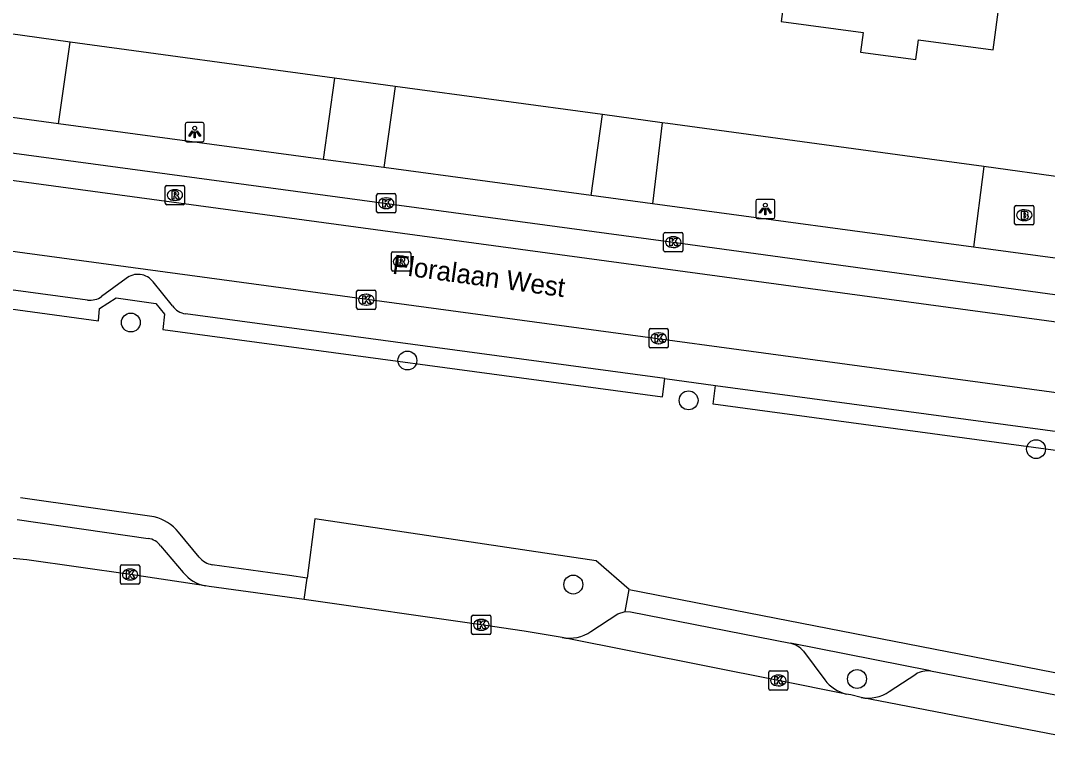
# Model space of a CAD drawing. Extents: x 161696 to 162377, y 380761 to 381673.
# Drawn here: x 162083.3 to 162136.5, y 380768.4 to 380806.8 of the extents above; entities that cross this region are included whole.
import ezdxf

# ---------------------------------------------------------------- set-up
doc = ezdxf.new("R2010")
doc.units = 0
for name, color, linetype in [('IMGEO_Berm_groen', 7, 'Continuous'), ('IMGEO_Boom', 7, 'Continuous'), ('IMGEO_Brandkraan', 7, 'Continuous'), ('IMGEO_Kolk', 7, 'Continuous'), ('IMGEO_Lichtpunt', 7, 'Continuous'), ('IMGEO_Openbare_ruimte_label', 7, 'Continuous'), ('IMGEO_Pand', 7, 'Continuous'), ('IMGEO_Parkeervlak_open', 7, 'Continuous'), ('IMGEO_Rijbaan_lokaal_gesloten', 7, 'Continuous'), ('IMGEO_Rioolput', 7, 'Continuous'), ('IMGEO_Voetpad_open', 7, 'Continuous')]:
    doc.layers.add(name, color=color, linetype=linetype)

msp = doc.modelspace()

# ---------------------------------------------------------------- linework, layer by layer
at = {"layer": 'IMGEO_Berm_groen'}
msp.add_lwpolyline([(162114.799, 380777.323), (162113.077, 380778.81), (162098.512, 380780.987), (162098.1, 380777.914)], dxfattribs=at)
at = {"layer": 'IMGEO_Boom'}
for centre in [(162088.97, 380791.155), (162103.303, 380789.187), (162117.875, 380787.124), (162135.881, 380784.597), (162111.901, 380777.583), (162126.604, 380772.693)]:
    msp.add_circle(centre, 0.489, dxfattribs=at)
at = {"layer": 'IMGEO_Brandkraan'}
for p, q in [((162134.77, 380796.286), (162134.77, 380797.138)), ((162134.845, 380797.212), (162135.697, 380797.212)), ((162135.258, 380796.992), (162135.283, 380796.992)), ((162135.771, 380797.138), (162135.771, 380796.286)), ((162135.281, 380796.432), (162135.256, 380796.432)), ((162135.697, 380796.212), (162134.845, 380796.212))]:
    msp.add_line(p, q, dxfattribs=at)
for points in [[(162134.77, 380796.286), (162134.77, 380797.138)], [(162134.845, 380797.212), (162135.697, 380797.212)], [(162135.118, 380796.912), (162135.118, 380796.512), (162135.331, 380796.512)], [(162135.349, 380796.912), (162135.118, 380796.912)], [(162135.771, 380797.138), (162135.771, 380796.286)], [(162135.297, 380796.831), (162135.243, 380796.831), (162135.243, 380796.755)], [(162135.243, 380796.755), (162135.296, 380796.755)], [(162135.305, 380796.679), (162135.243, 380796.679), (162135.243, 380796.598)], [(162135.243, 380796.598), (162135.305, 380796.598)], [(162135.697, 380796.212), (162134.845, 380796.212)]]:
    msp.add_lwpolyline(points, dxfattribs=at)
for centre, radius, start, end in [((162134.847, 380797.136), 0.0765, 91.552, 178.448), ((162134.847, 380797.136), 0.0765, 91.552, 178.448), ((162135.353, 380796.767), 0.145, 59.4692, 91.5367), ((162135.378, 380796.814), 0.0922, 285.5137, 58.1501), ((162135.695, 380797.136), 0.0765, 1.552, 88.448), ((162135.695, 380797.136), 0.0765, 1.552, 88.448), ((162135.298, 380796.793), 0.0379, 267.8285, 90.9355), ((162135.306, 380796.638), 0.0404, 269.8759, 90.5077), ((162135.337, 380796.763), 0.251, 268.6676, 293.5347), ((162135.383, 380796.622), 0.105, 301.3115, 78.989), ((162134.847, 380796.288), 0.0765, 181.552, 268.448), ((162134.847, 380796.288), 0.0765, 181.552, 268.448), ((162135.695, 380796.288), 0.0765, 271.552, 358.448), ((162135.695, 380796.288), 0.0765, 271.552, 358.448)]:
    msp.add_arc(centre, radius, start, end, dxfattribs=at)
for centre, major_axis, ratio, start_param, end_param in [((162135.257, 380796.712), (-0.387, 0.002), 0.722429, 4.712389, 7.853982), ((162135.282, 380796.712), (-0.39, 0.002), 0.717154, 1.570796, 4.712389)]:
    msp.add_ellipse(centre, major_axis=major_axis, ratio=ratio, start_param=start_param, end_param=end_param, dxfattribs=at)
at = {"layer": 'IMGEO_Kolk'}
for p, q in [((162101.705, 380796.906), (162101.705, 380797.758)), ((162101.78, 380797.832), (162102.632, 380797.832)), ((162102.193, 380797.612), (162102.218, 380797.612)), ((162102.706, 380797.758), (162102.706, 380796.906)), ((162102.216, 380797.052), (162102.191, 380797.052)), ((162102.632, 380796.832), (162101.78, 380796.832)), ((162116.658, 380795.818), (162117.51, 380795.818)), ((162116.583, 380794.892), (162116.583, 380795.744)), ((162117.071, 380795.598), (162117.096, 380795.598)), ((162117.584, 380795.744), (162117.584, 380794.892)), ((162117.51, 380794.818), (162116.658, 380794.818)), ((162117.094, 380795.038), (162117.069, 380795.038)), ((162100.672, 380791.911), (162100.672, 380792.763)), ((162100.747, 380792.837), (162101.599, 380792.837)), ((162101.16, 380792.617), (162101.185, 380792.617)), ((162101.673, 380792.763), (162101.673, 380791.911)), ((162101.183, 380792.057), (162101.158, 380792.057)), ((162101.599, 380791.837), (162100.747, 380791.837)), ((162115.824, 380789.912), (162115.824, 380790.764)), ((162115.899, 380790.838), (162116.751, 380790.838)), ((162116.312, 380790.618), (162116.337, 380790.618)), ((162116.825, 380790.764), (162116.825, 380789.912)), ((162116.335, 380790.058), (162116.31, 380790.058)), ((162116.751, 380789.838), (162115.899, 380789.838)), ((162088.43, 380777.679), (162088.43, 380778.531)), ((162088.505, 380778.605), (162089.357, 380778.605)), ((162088.918, 380778.385), (162088.943, 380778.385)), ((162089.431, 380778.531), (162089.431, 380777.679)), ((162088.941, 380777.825), (162088.916, 380777.825)), ((162089.357, 380777.605), (162088.505, 380777.605)), ((162106.632, 380775.071), (162106.632, 380775.923)), ((162106.707, 380775.997), (162107.559, 380775.997)), ((162107.12, 380775.777), (162107.145, 380775.777)), ((162107.633, 380775.923), (162107.633, 380775.071)), ((162107.143, 380775.217), (162107.118, 380775.217)), ((162107.559, 380774.997), (162106.707, 380774.997)), ((162122.025, 380772.191), (162122.025, 380773.043)), ((162122.1, 380773.117), (162122.952, 380773.117)), ((162123.026, 380773.043), (162123.026, 380772.191)), ((162122.513, 380772.897), (162122.538, 380772.897)), ((162122.952, 380772.117), (162122.1, 380772.117)), ((162122.536, 380772.337), (162122.511, 380772.337))]:
    msp.add_line(p, q, dxfattribs=at)
for points in [[(162101.705, 380796.906), (162101.705, 380797.758)], [(162101.78, 380797.832), (162102.632, 380797.832)], [(162102.026, 380797.532), (162102.149, 380797.532), (162102.149, 380797.381), (162102.279, 380797.532), (162102.443, 380797.532), (162102.297, 380797.381), (162102.45, 380797.132), (162102.298, 380797.132), (162102.213, 380797.296), (162102.149, 380797.229), (162102.149, 380797.132), (162102.026, 380797.132), (162102.026, 380797.532)], [(162102.706, 380797.758), (162102.706, 380796.906)], [(162102.632, 380796.832), (162101.78, 380796.832)], [(162116.658, 380795.818), (162117.51, 380795.818)], [(162116.583, 380794.892), (162116.583, 380795.744)], [(162116.904, 380795.518), (162117.027, 380795.518), (162117.027, 380795.367), (162117.157, 380795.518), (162117.321, 380795.518), (162117.175, 380795.367), (162117.328, 380795.118), (162117.176, 380795.118), (162117.091, 380795.282), (162117.027, 380795.215), (162117.027, 380795.118), (162116.904, 380795.118), (162116.904, 380795.518)], [(162117.584, 380795.744), (162117.584, 380794.892)], [(162117.51, 380794.818), (162116.658, 380794.818)], [(162100.672, 380791.911), (162100.672, 380792.763)], [(162100.747, 380792.837), (162101.599, 380792.837)], [(162101.673, 380792.763), (162101.673, 380791.911)], [(162100.993, 380792.537), (162101.116, 380792.537), (162101.116, 380792.386), (162101.246, 380792.537), (162101.41, 380792.537), (162101.264, 380792.386), (162101.417, 380792.137), (162101.265, 380792.137), (162101.18, 380792.301), (162101.116, 380792.234), (162101.116, 380792.137), (162100.993, 380792.137), (162100.993, 380792.537)], [(162101.599, 380791.837), (162100.747, 380791.837)], [(162115.824, 380789.912), (162115.824, 380790.764)], [(162115.899, 380790.838), (162116.751, 380790.838)], [(162116.145, 380790.538), (162116.268, 380790.538), (162116.268, 380790.387), (162116.398, 380790.538), (162116.562, 380790.538), (162116.416, 380790.387), (162116.569, 380790.138), (162116.417, 380790.138), (162116.332, 380790.302), (162116.268, 380790.235), (162116.268, 380790.138), (162116.145, 380790.138), (162116.145, 380790.538)], [(162116.825, 380790.764), (162116.825, 380789.912)], [(162116.751, 380789.838), (162115.899, 380789.838)], [(162088.43, 380777.679), (162088.43, 380778.531)], [(162088.505, 380778.605), (162089.357, 380778.605)], [(162088.751, 380778.305), (162088.874, 380778.305), (162088.874, 380778.154), (162089.004, 380778.305), (162089.168, 380778.305), (162089.022, 380778.154), (162089.175, 380777.905), (162089.023, 380777.905), (162088.938, 380778.069), (162088.874, 380778.002), (162088.874, 380777.905), (162088.751, 380777.905), (162088.751, 380778.305)], [(162089.431, 380778.531), (162089.431, 380777.679)], [(162089.357, 380777.605), (162088.505, 380777.605)], [(162106.632, 380775.071), (162106.632, 380775.923)], [(162106.707, 380775.997), (162107.559, 380775.997)], [(162106.953, 380775.697), (162107.076, 380775.697), (162107.076, 380775.546), (162107.206, 380775.697), (162107.37, 380775.697), (162107.224, 380775.546), (162107.377, 380775.297), (162107.225, 380775.297), (162107.14, 380775.461), (162107.076, 380775.394), (162107.076, 380775.297), (162106.953, 380775.297), (162106.953, 380775.697)], [(162107.633, 380775.923), (162107.633, 380775.071)], [(162107.559, 380774.997), (162106.707, 380774.997)], [(162122.025, 380772.191), (162122.025, 380773.043)], [(162122.1, 380773.117), (162122.952, 380773.117)], [(162123.026, 380773.043), (162123.026, 380772.191)], [(162122.346, 380772.817), (162122.469, 380772.817), (162122.469, 380772.666), (162122.599, 380772.817), (162122.763, 380772.817), (162122.617, 380772.666), (162122.77, 380772.417), (162122.618, 380772.417), (162122.533, 380772.581), (162122.469, 380772.514), (162122.469, 380772.417), (162122.346, 380772.417), (162122.346, 380772.817)], [(162122.952, 380772.117), (162122.1, 380772.117)]]:
    msp.add_lwpolyline(points, dxfattribs=at)
for centre, start, end in [((162101.782, 380797.756), 91.552, 178.448), ((162101.782, 380797.756), 91.552, 178.448), ((162102.63, 380797.756), 1.552, 88.448), ((162102.63, 380797.756), 1.552, 88.448), ((162101.782, 380796.908), 181.552, 268.448), ((162101.782, 380796.908), 181.552, 268.448), ((162102.63, 380796.908), 271.552, 358.448), ((162102.63, 380796.908), 271.552, 358.448), ((162116.66, 380795.742), 91.552, 178.448), ((162116.66, 380795.742), 91.552, 178.448), ((162117.508, 380795.742), 1.552, 88.448), ((162117.508, 380795.742), 1.552, 88.448), ((162116.66, 380794.894), 181.552, 268.448), ((162116.66, 380794.894), 181.552, 268.448), ((162117.508, 380794.894), 271.552, 358.448), ((162117.508, 380794.894), 271.552, 358.448), ((162100.749, 380792.761), 91.552, 178.448), ((162100.749, 380792.761), 91.552, 178.448), ((162101.597, 380792.761), 1.552, 88.448), ((162101.597, 380792.761), 1.552, 88.448), ((162100.749, 380791.913), 181.552, 268.448), ((162100.749, 380791.913), 181.552, 268.448), ((162101.597, 380791.913), 271.552, 358.448), ((162101.597, 380791.913), 271.552, 358.448), ((162115.901, 380790.762), 91.552, 178.448), ((162115.901, 380790.762), 91.552, 178.448), ((162116.749, 380790.762), 1.552, 88.448), ((162116.749, 380790.762), 1.552, 88.448), ((162115.901, 380789.914), 181.552, 268.448), ((162115.901, 380789.914), 181.552, 268.448), ((162116.749, 380789.914), 271.552, 358.448), ((162116.749, 380789.914), 271.552, 358.448), ((162088.507, 380778.529), 91.552, 178.448), ((162088.507, 380778.529), 91.552, 178.448), ((162089.355, 380778.529), 1.552, 88.448), ((162089.355, 380778.529), 1.552, 88.448), ((162088.507, 380777.681), 181.552, 268.448), ((162088.507, 380777.681), 181.552, 268.448), ((162089.355, 380777.681), 271.552, 358.448), ((162089.355, 380777.681), 271.552, 358.448), ((162106.709, 380775.921), 91.552, 178.448), ((162106.709, 380775.921), 91.552, 178.448), ((162107.557, 380775.921), 1.552, 88.448), ((162107.557, 380775.921), 1.552, 88.448), ((162106.709, 380775.073), 181.552, 268.448), ((162106.709, 380775.073), 181.552, 268.448), ((162107.557, 380775.073), 271.552, 358.448), ((162107.557, 380775.073), 271.552, 358.448), ((162122.102, 380773.041), 91.552, 178.448), ((162122.102, 380773.041), 91.552, 178.448), ((162122.95, 380773.041), 1.552, 88.448), ((162122.95, 380773.041), 1.552, 88.448), ((162122.102, 380772.193), 181.552, 268.448), ((162122.102, 380772.193), 181.552, 268.448), ((162122.95, 380772.193), 271.552, 358.448), ((162122.95, 380772.193), 271.552, 358.448)]:
    msp.add_arc(centre, 0.0765, start, end, dxfattribs=at)
for centre, major_axis, ratio, start_param, end_param in [((162102.192, 380797.332), (-0.387, 0.002), 0.722429, 4.712389, 7.853982), ((162102.217, 380797.332), (-0.39, 0.002), 0.717154, 1.570796, 4.712389), ((162117.07, 380795.318), (-0.387, 0.002), 0.722429, 4.712389, 7.853982), ((162117.095, 380795.318), (-0.39, 0.002), 0.717154, 1.570796, 4.712389), ((162101.159, 380792.337), (-0.387, 0.002), 0.722429, 4.712389, 7.853982), ((162101.184, 380792.337), (-0.39, 0.002), 0.717154, 1.570796, 4.712389), ((162116.311, 380790.338), (-0.387, 0.002), 0.722429, 4.712389, 7.853982), ((162116.336, 380790.338), (-0.39, 0.002), 0.717154, 1.570796, 4.712389), ((162088.917, 380778.105), (-0.387, 0.002), 0.722429, 4.712389, 7.853982), ((162088.942, 380778.105), (-0.39, 0.002), 0.717154, 1.570796, 4.712389), ((162107.119, 380775.497), (-0.387, 0.002), 0.722429, 4.712389, 7.853982), ((162107.144, 380775.497), (-0.39, 0.002), 0.717154, 1.570796, 4.712389), ((162122.512, 380772.617), (-0.387, 0.002), 0.722429, 4.712389, 7.853982), ((162122.537, 380772.617), (-0.39, 0.002), 0.717154, 1.570796, 4.712389)]:
    msp.add_ellipse(centre, major_axis=major_axis, ratio=ratio, start_param=start_param, end_param=end_param, dxfattribs=at)
at = {"layer": 'IMGEO_Lichtpunt'}
for p, q in [((162091.781, 380801.418), (162091.781, 380800.611)), ((162091.781, 380801.418), (162091.781, 380800.611)), ((162092.683, 380801.513), (162091.875, 380801.513)), ((162092.683, 380801.513), (162091.875, 380801.513)), ((162092.777, 380800.611), (162092.777, 380801.418)), ((162092.777, 380800.611), (162092.777, 380801.418)), ((162091.875, 380800.517), (162092.683, 380800.517)), ((162091.875, 380800.517), (162092.683, 380800.517)), ((162121.354, 380797.435), (162121.354, 380796.628)), ((162121.354, 380797.435), (162121.354, 380796.628)), ((162122.256, 380797.53), (162121.448, 380797.53)), ((162122.256, 380797.53), (162121.448, 380797.53)), ((162122.35, 380796.628), (162122.35, 380797.435)), ((162122.35, 380796.628), (162122.35, 380797.435)), ((162121.448, 380796.534), (162122.256, 380796.534)), ((162121.448, 380796.534), (162122.256, 380796.534))]:
    msp.add_line(p, q, dxfattribs=at)
for points in [[(162092.155, 380801.082), (162092.194, 380801.054), (162092.006, 380800.792), (162091.968, 380800.819), (162092.155, 380801.082)], [(162092.257, 380801.034), (162092.304, 380801.034), (162092.304, 380800.712), (162092.257, 380800.712), (162092.257, 380801.034)], [(162092.367, 380801.054), (162092.405, 380801.081), (162092.592, 380800.819), (162092.553, 380800.791), (162092.367, 380801.054)], [(162121.728, 380797.099), (162121.767, 380797.071), (162121.579, 380796.809), (162121.541, 380796.836), (162121.728, 380797.099)], [(162121.83, 380797.051), (162121.877, 380797.051), (162121.877, 380796.729), (162121.83, 380796.729), (162121.83, 380797.051)], [(162121.94, 380797.071), (162121.978, 380797.098), (162122.165, 380796.836), (162122.126, 380796.808), (162121.94, 380797.071)]]:
    msp.add_lwpolyline(points, dxfattribs=at)
for centre in [(162092.28, 380801.216), (162121.853, 380797.233)]:
    msp.add_circle(centre, 0.0994, dxfattribs=at)
for centre, start, end in [((162091.875, 380801.418), 90, 180), ((162091.875, 380801.418), 90, 180), ((162092.683, 380801.418), 0, 90), ((162092.683, 380801.418), 0, 90), ((162091.875, 380800.611), 180, 270), ((162091.875, 380800.611), 180, 270), ((162092.683, 380800.611), 270, 0), ((162092.683, 380800.611), 270, 360), ((162121.448, 380797.435), 90, 180), ((162121.448, 380797.435), 90, 180), ((162122.256, 380797.435), 0, 90), ((162122.256, 380797.435), 0, 90), ((162121.448, 380796.628), 180, 270), ((162121.448, 380796.628), 180, 270), ((162122.256, 380796.628), 270, 0), ((162122.256, 380796.628), 270, 360)]:
    msp.add_arc(centre, 0.0946, start, end, dxfattribs=at)
at = {"layer": 'IMGEO_Pand'}
msp.add_lwpolyline([(162119.208, 380820.346), (162118.458, 380814.776), (162123.681, 380814.073), (162123.336, 380811.699), (162122.669, 380806.743), (162126.922, 380806.171), (162126.786, 380805.16), (162129.645, 380804.776), (162129.783, 380805.797), (162133.658, 380805.275), (162134.324, 380810.231), (162134.816, 380813.887), (162132.293, 380814.229), (162132.977, 380819.275), (162124.67, 380820.401), (162124.565, 380819.625), (162119.208, 380820.346)], dxfattribs=at)
at = {"layer": 'IMGEO_Parkeervlak_open'}
for points in [[(162116.647, 380788.256), (162119.278, 380787.901)], [(162112.815, 380775.16), (162114.206, 380776.071), (162114.588, 380776.182)], [(162123.829, 380774.131), (162124.936, 380772.642)], [(162128.271, 380772.042), (162129.645, 380772.946)]]:
    msp.add_lwpolyline(points, dxfattribs=at)
for centre, radius, start, end in [((162111.681, 380776.799), 1.993, 259.4314, 304.6693), ((162122.823, 380773.24), 1.344, 41.5244, 76.0052), ((162130.318, 380771.663), 1.449, 86.4048, 117.6823), ((162126.572, 380773.92), 2.075, 217.9924, 255.4151), ((162127.163, 380773.678), 1.976, 259.8298, 304.1179)]:
    msp.add_arc(centre, radius, start, end, dxfattribs=at)
at = {"layer": 'IMGEO_Rijbaan_lokaal_gesloten'}
for points in [[(162234.771, 380780.432), (162229.289, 380780.178), (162226.418, 380780.403), (162192.055, 380785.129), (162178.941, 380786.895), (162173.589, 380787.538), (162153.114, 380788.982), (161814.137, 380834.931)], [(162050.672, 380804.267), (162117.084, 380795.318), (162150.704, 380790.709)], [(162067.893, 380796.878), (162148.554, 380785.952)], [(162092.845, 380777.512), (162088.927, 380778.104), (162083.578, 380778.856), (162077.685, 380779.425), (162076.402, 380779.483), (162068.967, 380779.726)], [(162097.951, 380776.803), (162093.027, 380777.485), (162092.845, 380777.512)], [(162111.316, 380774.84), (162109.361, 380775.173), (162107.129, 380775.496), (162097.951, 380776.803)], [(162126.049, 380771.911), (162122.522, 380772.616), (162111.316, 380774.84)], [(162126.814, 380771.733), (162126.279, 380771.865), (162126.049, 380771.911)], [(162144.907, 380768.423), (162142.745, 380768.731), (162140.793, 380769.041), (162126.814, 380771.733)]]:
    msp.add_lwpolyline(points, dxfattribs=at)
at = {"layer": 'IMGEO_Rioolput'}
for p, q in [((162090.754, 380797.328), (162090.754, 380798.18)), ((162090.829, 380798.254), (162091.681, 380798.254)), ((162091.242, 380798.034), (162091.267, 380798.034)), ((162091.755, 380798.18), (162091.755, 380797.328)), ((162091.265, 380797.474), (162091.24, 380797.474)), ((162091.681, 380797.254), (162090.829, 380797.254)), ((162102.473, 380793.892), (162102.473, 380794.744)), ((162102.548, 380794.818), (162103.4, 380794.818)), ((162103.474, 380794.744), (162103.474, 380793.892)), ((162102.961, 380794.598), (162102.986, 380794.598)), ((162103.4, 380793.818), (162102.548, 380793.818)), ((162102.984, 380794.038), (162102.959, 380794.038))]:
    msp.add_line(p, q, dxfattribs=at)
for points in [[(162090.754, 380797.328), (162090.754, 380798.18)], [(162090.829, 380798.254), (162091.681, 380798.254)], [(162091.343, 380797.952), (162091.091, 380797.954), (162091.091, 380797.554)], [(162091.755, 380798.18), (162091.755, 380797.328)], [(162091.091, 380797.554), (162091.215, 380797.554), (162091.215, 380797.716), (162091.226, 380797.716)], [(162091.269, 380797.873), (162091.215, 380797.873), (162091.215, 380797.792)], [(162091.215, 380797.792), (162091.267, 380797.792)], [(162091.273, 380797.687), (162091.344, 380797.554), (162091.484, 380797.554), (162091.419, 380797.68)], [(162091.681, 380797.254), (162090.829, 380797.254)], [(162102.473, 380793.892), (162102.473, 380794.744)], [(162102.548, 380794.818), (162103.4, 380794.818)], [(162103.474, 380794.744), (162103.474, 380793.892)], [(162103.062, 380794.516), (162102.81, 380794.518), (162102.81, 380794.118)], [(162102.81, 380794.118), (162102.934, 380794.118), (162102.934, 380794.28), (162102.945, 380794.28)], [(162102.988, 380794.437), (162102.934, 380794.437), (162102.934, 380794.356)], [(162102.934, 380794.356), (162102.986, 380794.356)], [(162102.992, 380794.251), (162103.063, 380794.118), (162103.203, 380794.118), (162103.138, 380794.244)], [(162103.4, 380793.818), (162102.548, 380793.818)]]:
    msp.add_lwpolyline(points, dxfattribs=at)
for centre, radius, start, end in [((162090.831, 380798.178), 0.0765, 91.552, 178.448), ((162090.831, 380798.178), 0.0765, 91.552, 178.448), ((162091.342, 380797.842), 0.109, 350.3612, 89.416), ((162091.679, 380798.178), 0.0765, 1.552, 88.448), ((162091.679, 380798.178), 0.0765, 1.552, 88.448), ((162091.225, 380797.663), 0.0533, 26.0293, 88.6989), ((162091.251, 380797.981), 0.19, 274.7715, 282.9687), ((162091.275, 380797.777), 0.0964, 77.0061, 93.1865), ((162091.289, 380797.834), 0.0378, 276.6634, 79.6772), ((162091.34, 380797.842), 0.112, 277.5842, 350.9817), ((162091.324, 380797.627), 0.108, 29.5134, 73.7905), ((162090.831, 380797.33), 0.0765, 181.552, 268.448), ((162090.831, 380797.33), 0.0765, 181.552, 268.448), ((162091.679, 380797.33), 0.0765, 271.552, 358.448), ((162091.679, 380797.33), 0.0765, 271.552, 358.448), ((162102.55, 380794.742), 0.0765, 91.552, 178.448), ((162102.55, 380794.742), 0.0765, 91.552, 178.448), ((162103.398, 380794.742), 0.0765, 1.552, 88.448), ((162103.398, 380794.742), 0.0765, 1.552, 88.448), ((162102.944, 380794.227), 0.0533, 26.0293, 88.6989), ((162102.97, 380794.545), 0.19, 274.7715, 282.9687), ((162102.994, 380794.341), 0.0964, 77.0061, 93.1865), ((162103.008, 380794.398), 0.0378, 276.6634, 79.6772), ((162103.061, 380794.406), 0.109, 350.3612, 89.416), ((162103.059, 380794.406), 0.112, 277.5842, 350.9817), ((162103.043, 380794.191), 0.108, 29.5134, 73.7905), ((162102.55, 380793.894), 0.0765, 181.552, 268.448), ((162102.55, 380793.894), 0.0765, 181.552, 268.448), ((162103.398, 380793.894), 0.0765, 271.552, 358.448), ((162103.398, 380793.894), 0.0765, 271.552, 358.448)]:
    msp.add_arc(centre, radius, start, end, dxfattribs=at)
for centre, major_axis, ratio, start_param, end_param in [((162091.241, 380797.754), (-0.387, 0.002), 0.722429, 4.712389, 7.853982), ((162091.266, 380797.754), (-0.39, 0.002), 0.717154, 1.570796, 4.712389), ((162102.96, 380794.318), (-0.387, 0.002), 0.722429, 4.712389, 7.853982), ((162102.985, 380794.318), (-0.39, 0.002), 0.717154, 1.570796, 4.712389)]:
    msp.add_ellipse(centre, major_axis=major_axis, ratio=ratio, start_param=start_param, end_param=end_param, dxfattribs=at)
at = {"layer": 'IMGEO_Voetpad_open'}
for points in [[(162085.823, 380805.681), (162082.618, 380806.118)], [(162085.216, 380801.446), (162085.823, 380805.681)], [(162099.527, 380803.812), (162085.823, 380805.681)], [(162099.527, 380803.812), (162098.93, 380799.599)], [(162102.667, 380803.384), (162099.527, 380803.812)], [(162102.667, 380803.384), (162102.079, 380799.175)], [(162113.409, 380801.92), (162102.667, 380803.384)], [(162085.216, 380801.446), (162082.039, 380801.873)], [(162112.818, 380797.729), (162113.409, 380801.92)], [(162116.51, 380801.497), (162113.409, 380801.92)], [(162098.93, 380799.599), (162085.216, 380801.446)], [(162116.51, 380801.497), (162116.007, 380797.299)], [(162133.183, 380799.23), (162129.079, 380799.795), (162116.796, 380801.458), (162116.51, 380801.497)], [(162102.079, 380799.175), (162098.93, 380799.599)], [(162112.818, 380797.729), (162102.079, 380799.175)], [(162133.183, 380799.23), (162132.637, 380795.06)], [(162137.41, 380798.647), (162133.183, 380799.23)], [(162116.007, 380797.299), (162112.818, 380797.729)], [(162132.637, 380795.06), (162116.007, 380797.299)], [(162058.922, 380796.188), (162068.32, 380794.75), (162068.148, 380793.843), (162087.299, 380791.241), (162087.346, 380791.882), (162088.211, 380792.43), (162090.259, 380792.137), (162090.712, 380791.588), (162090.631, 380790.789), (162116.515, 380787.303), (162116.647, 380788.256)], [(162136.88, 380794.488), (162132.637, 380795.06)], [(162086.731, 380792.312), (162070.806, 380794.458), (162070.618, 380794.515)], [(162088.721, 380793.432), (162087.456, 380792.496)], [(162091.133, 380792.015), (162090.124, 380793.263)], [(162116.647, 380788.256), (162091.803, 380791.609)], [(162148.554, 380785.952), (162148.135, 380783.016), (162119.151, 380786.933), (162119.278, 380787.901)], [(162119.278, 380787.901), (162145.223, 380784.398)], [(162090.181, 380781.091), (162083.254, 380782.075)], [(162083.082, 380780.95), (162089.864, 380779.972)], [(162092.519, 380779.003), (162091.434, 380780.29)], [(162090.514, 380779.586), (162091.682, 380778.209)], [(162098.1, 380777.914), (162097.196, 380778.057), (162093.181, 380778.61)], [(162097.951, 380776.803), (162098.1, 380777.914)], [(162114.588, 380776.182), (162114.799, 380777.323)], [(162114.799, 380777.323), (162142.268, 380771.968)], [(162114.588, 380776.182), (162114.864, 380776.175), (162123.148, 380774.544)], [(162130.409, 380773.109), (162123.148, 380774.544)], [(162130.409, 380773.109), (162142.014, 380770.897)]]:
    msp.add_lwpolyline(points, dxfattribs=at)
for centre, radius, start, end in [((162089.34, 380792.659), 0.99, 37.5843, 128.6786), ((162086.828, 380793.451), 1.143, 265.1352, 303.346), ((162091.954, 380792.614), 1.016, 216.1072, 261.4636), ((162089.661, 380778.896), 2.256, 38.1623, 76.6589), ((162089.741, 380779.025), 0.955, 35.9676, 82.6248), ((162093.363, 380779.67), 1.075, 218.328, 260.2805), ((162093.233, 380779.478), 2.004, 219.2908, 258.8397)]:
    msp.add_arc(centre, radius, start, end, dxfattribs=at)

# ---------------------------------------------------------------- texts
at = {"layer": 'IMGEO_Openbare_ruimte_label'}
msp.add_text('Floralaan West', height=1, rotation=352.1858, dxfattribs=at).set_placement((162102.487, 380793.687))

doc.saveas('drawing.dxf')
